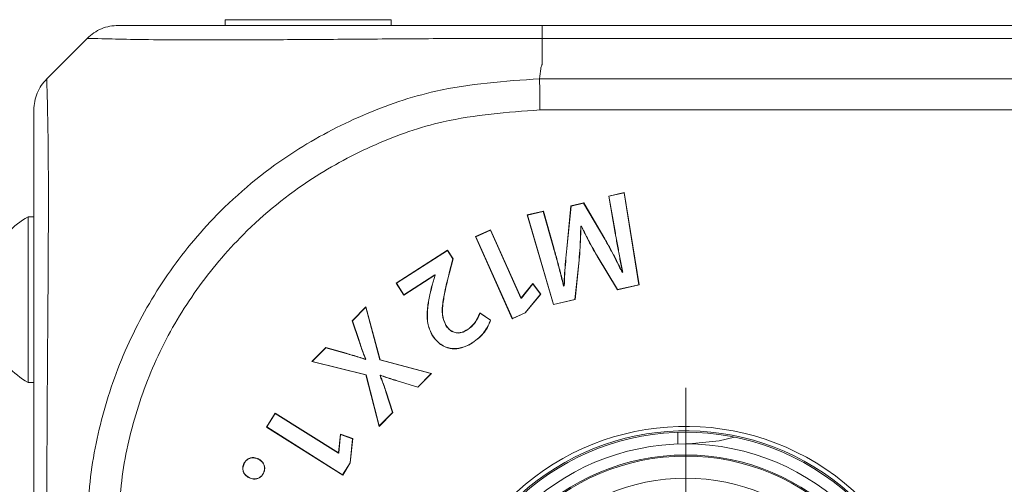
# Model space of a CAD drawing. Header units: millimetres. Extents: x 0 to 1118, y 0 to 864.
# Tile 498 of 512: x 788.5 to 799.64, y 679.46 to 684.72. Entities that reach past the tile are written whole.
import ezdxf

# ---------------------------------------------------------------- set-up
doc = ezdxf.new("R2010")
doc.units = ezdxf.units.MM

# ---------------------------------------------------------------- blocks, each defined once
blk = doc.blocks.new('SW_CENTERMARKSYMBOL_6')
at = {"color": 0, "linetype": 'Continuous', "lineweight": 0}
for p, q in [((0, 1.27), (0, 3.2725)), ((0, 0), (0, 0.635)), ((-1.27, 0), (-3.2725, 0)), ((0, 0), (-0.635, 0)), ((0, 0), (0, -0.635)), ((0, 0), (0.635, 0)), ((1.27, 0), (3.2725, 0)), ((0, -1.27), (0, -3.2725))]:
    blk.add_line(p, q, dxfattribs=at)

msp = doc.modelspace()

# ---------------------------------------------------------------- linework, layer by layer
at = {"color": 7, "linetype": 'Continuous', "lineweight": 15}
for p, q in [((790.8259, 684.7239), (790.8259, 684.6589)), ((792.7009, 684.7239), (790.8259, 684.7239)), ((792.7009, 684.6589), (792.7009, 684.7239)), ((794.2599, 684.6589), (794.4104, 684.6589)), ((794.4104, 684.6589), (800.7731, 684.6589)), ((788.8062, 684.0553), (789.2634, 684.5125)), ((795.3397, 682.7684), (795.164, 682.7278)), ((795.3379, 682.7657), (795.1665, 682.7262)), ((795.3379, 682.7657), (795.3397, 682.7684)), ((795.5063, 681.7244), (795.3379, 682.7657)), ((795.5087, 681.7227), (795.3397, 682.7684)), ((794.8811, 682.6496), (794.736, 682.6161)), ((794.88, 682.6471), (794.738, 682.6143)), ((794.88, 682.6471), (794.8811, 682.6496)), ((795.1185, 682.2404), (794.88, 682.6471)), ((795.1204, 682.2415), (794.8811, 682.6496)), ((795.164, 682.7278), (795.2367, 682.3085)), ((795.1665, 682.7262), (795.164, 682.7278)), ((795.1665, 682.7262), (795.2388, 682.3088)), ((794.4245, 682.5571), (794.2411, 682.5147)), ((794.423, 682.5545), (794.2439, 682.5131)), ((794.423, 682.5545), (794.4245, 682.5571)), ((794.5395, 682.1411), (794.423, 682.5545)), ((794.5416, 682.1416), (794.4245, 682.5571)), ((794.736, 682.6161), (794.6892, 682.1354)), ((794.738, 682.6143), (794.6914, 682.1352)), ((794.738, 682.6143), (794.736, 682.6161)), ((788.6598, 682.4929), (788.5948, 682.4929)), ((788.5948, 682.4929), (788.5948, 680.6179)), ((794.2411, 682.5147), (794.5385, 681.4987)), ((794.2439, 682.5131), (794.2411, 682.5147)), ((794.2439, 682.5131), (794.54, 681.5013)), ((793.8267, 682.3449), (793.6564, 682.2687)), ((793.8256, 682.342), (793.6593, 682.2676)), ((793.8256, 682.342), (793.8267, 682.3449)), ((794.1707, 681.5706), (793.8256, 682.342)), ((794.1718, 681.5735), (793.8267, 682.3449)), ((794.8473, 682.3851), (794.8551, 682.3867)), ((794.8495, 682.3833), (794.8539, 682.3842)), ((794.8551, 682.3867), (794.8539, 682.3842)), ((793.6564, 682.2687), (794.0725, 681.3384)), ((793.6593, 682.2676), (793.6564, 682.2687)), ((793.6593, 682.2676), (794.0736, 681.3413)), ((793.3393, 682.1157), (792.758, 681.7411)), ((793.3386, 682.1127), (792.761, 681.7405)), ((793.3386, 682.1127), (793.3393, 682.1157)), ((793.4006, 682.0165), (793.3386, 682.1127)), ((793.403, 682.0168), (793.3393, 682.1157)), ((793.3598, 681.8585), (793.4006, 682.0165)), ((793.3619, 681.8579), (793.403, 682.0168)), ((793.4006, 682.0165), (793.403, 682.0168)), ((794.781, 681.5569), (794.8276, 682.0007)), ((794.783, 681.5551), (794.8298, 682.0005)), ((794.8276, 682.0007), (794.8298, 682.0005)), ((795.0312, 682.0486), (795.2612, 681.6656)), ((795.0331, 682.0497), (795.2623, 681.668)), ((795.3154, 681.8624), (795.3165, 681.865)), ((795.3222, 681.8644), (795.3154, 681.8624)), ((795.3197, 681.8659), (795.3165, 681.865)), ((795.3222, 681.8644), (795.3197, 681.8659)), ((792.8447, 681.6067), (793.1966, 681.8335)), ((792.8453, 681.6097), (793.1972, 681.8365)), ((793.1983, 681.8308), (793.1648, 681.7178)), ((793.2007, 681.8312), (793.1669, 681.7173)), ((793.1972, 681.8365), (793.1966, 681.8335)), ((793.1966, 681.8335), (793.1983, 681.8308)), ((793.1972, 681.8365), (793.2007, 681.8312)), ((793.2007, 681.8312), (793.1983, 681.8308)), ((792.758, 681.7411), (792.8447, 681.6067)), ((792.761, 681.7405), (792.758, 681.7411)), ((792.761, 681.7405), (792.8453, 681.6097)), ((794.3066, 681.7368), (794.1747, 681.5747)), ((794.3065, 681.7333), (794.176, 681.573)), ((794.3065, 681.7333), (794.3066, 681.7368)), ((794.3934, 681.6172), (794.3065, 681.7333)), ((794.3962, 681.6171), (794.3066, 681.7368)), ((794.6603, 681.7112), (794.6518, 681.7093)), ((794.6582, 681.713), (794.6534, 681.7119)), ((795.2612, 681.6656), (795.5087, 681.7227)), ((795.2623, 681.668), (795.2612, 681.6656)), ((795.2623, 681.668), (795.5063, 681.7244)), ((795.5063, 681.7244), (795.5087, 681.7227)), ((792.8453, 681.6097), (792.8447, 681.6067)), ((794.1707, 681.5706), (794.1718, 681.5735)), ((794.176, 681.573), (794.1707, 681.5706)), ((794.1747, 681.5747), (794.1718, 681.5735)), ((794.176, 681.573), (794.1747, 681.5747)), ((794.2186, 681.4061), (794.3934, 681.6172)), ((794.22, 681.4043), (794.3962, 681.6171)), ((794.3934, 681.6172), (794.3962, 681.6171)), ((794.5385, 681.4987), (794.783, 681.5551)), ((794.54, 681.5013), (794.781, 681.5569)), ((794.781, 681.5569), (794.783, 681.5551)), ((792.417, 681.4728), (792.2614, 681.3157)), ((792.4159, 681.4686), (792.264, 681.3151)), ((792.4159, 681.4686), (792.417, 681.4728)), ((792.5747, 680.872), (792.4159, 681.4686)), ((792.5765, 680.8738), (792.417, 681.4728)), ((794.54, 681.5013), (794.5385, 681.4987)), ((792.2614, 681.3157), (792.3369, 681.0932)), ((792.264, 681.3151), (792.2614, 681.3157)), ((792.264, 681.3151), (792.339, 681.0939)), ((793.828, 681.3226), (793.7067, 681.4067)), ((793.7078, 681.4033), (793.7067, 681.4067)), ((793.8254, 681.3218), (793.7078, 681.4033)), ((794.0725, 681.3384), (794.22, 681.4043)), ((794.0736, 681.3413), (794.0725, 681.3384)), ((794.0736, 681.3413), (794.2186, 681.4061)), ((794.2186, 681.4061), (794.22, 681.4043)), ((791.9625, 681.0136), (791.8059, 680.8553)), ((791.9631, 681.0112), (791.8101, 680.8565)), ((792.1926, 680.9474), (791.9625, 681.0136)), ((791.9631, 681.0112), (791.9625, 681.0136)), ((792.192, 680.9453), (791.9631, 681.0112)), ((792.4114, 680.8852), (792.4079, 680.8818)), ((792.4139, 680.8847), (792.4084, 680.8793)), ((792.5747, 680.872), (792.5765, 680.8738)), ((793.1552, 680.7193), (792.5747, 680.872)), ((793.1594, 680.7204), (792.5765, 680.8738)), ((791.8101, 680.8565), (791.8059, 680.8553)), ((791.8059, 680.8553), (792.4166, 680.7033)), ((791.8101, 680.8565), (792.4183, 680.7051)), ((792.4183, 680.7051), (792.4166, 680.7033)), ((792.4166, 680.7033), (792.566, 680.1208)), ((792.4183, 680.7051), (792.5671, 680.125)), ((792.5761, 680.6958), (792.5801, 680.7)), ((792.5761, 680.6958), (792.5786, 680.6953)), ((792.5786, 680.6953), (792.5807, 680.6975)), ((792.7685, 680.6354), (793.0039, 680.5633)), ((792.7692, 680.6374), (793.0033, 680.5657)), ((793.0033, 680.5657), (793.1552, 680.7193)), ((793.0039, 680.5633), (793.1594, 680.7204)), ((793.1552, 680.7193), (793.1594, 680.7204)), ((788.5948, 680.6179), (788.6598, 680.6179)), ((793.0033, 680.5657), (793.0039, 680.5633)), ((792.719, 680.2785), (792.6439, 680.5108)), ((792.7215, 680.2779), (792.646, 680.5115)), ((791.3909, 680.271), (791.2915, 680.1131)), ((791.3916, 680.268), (791.2945, 680.1138)), ((792.106, 679.8206), (791.3909, 680.271)), ((791.3916, 680.268), (791.3909, 680.271)), ((792.1067, 679.8176), (791.3916, 680.268)), ((792.566, 680.1208), (792.7215, 680.2779)), ((792.5671, 680.125), (792.719, 680.2785)), ((792.719, 680.2785), (792.7215, 680.2779)), ((791.2945, 680.1138), (791.2915, 680.1131)), ((791.2915, 680.1131), (792.1539, 679.5699)), ((791.2945, 680.1138), (792.1532, 679.5729)), ((792.5671, 680.125), (792.566, 680.1208)), ((792.1276, 680.0312), (792.1077, 679.8232)), ((792.1295, 680.0283), (792.1098, 679.8225)), ((792.2685, 679.9814), (792.1276, 680.0312)), ((792.1295, 680.0283), (792.1276, 680.0312)), ((792.2661, 679.9799), (792.1295, 680.0283)), ((792.2378, 679.7073), (792.2661, 679.9799)), ((792.2399, 679.7066), (792.2685, 679.9814)), ((792.2661, 679.9799), (792.2685, 679.9814)), ((795.9473, 680.0526), (795.9473, 679.92)), ((796.0348, 679.9214), (796.0723, 679.9214)), ((792.1077, 679.8232), (792.106, 679.8206)), ((792.1067, 679.8176), (792.106, 679.8206)), ((792.1098, 679.8225), (792.1067, 679.8176)), ((792.1098, 679.8225), (792.1077, 679.8232)), ((791.0366, 679.6996), (791.0364, 679.6995)), ((791.0381, 679.6979), (791.0381, 679.6979)), ((792.1532, 679.5729), (792.2378, 679.7073)), ((792.1539, 679.5699), (792.2399, 679.7066)), ((792.2378, 679.7073), (792.2399, 679.7066)), ((792.1532, 679.5729), (792.1539, 679.5699))]:
    msp.add_line(p, q, dxfattribs=at)
at = {"color": 9, "linetype": 'Continuous', "lineweight": 0}
for p, q in [((794.4098, 684.2163), (794.4098, 684.5124)), ((800.7792, 684.5125), (794.4099, 684.5125)), ((794.3819, 684.0554), (800.7574, 684.0554)), ((800.7549, 683.7018), (794.3844, 683.7018)), ((794.5395, 682.1411), (794.5416, 682.1416)), ((793.3598, 681.8585), (793.3619, 681.8579)), ((792.1926, 680.9474), (792.192, 680.9453))]:
    msp.add_line(p, q, dxfattribs=at)
at = {"color": 7, "linetype": 'Continuous', "lineweight": 15, "flags": 128}
for points in [[(794.8473, 682.3851), (794.8484, 682.3842), (794.8495, 682.3833)], [(795.0331, 682.0497), (795.0322, 682.0492), (795.0312, 682.0486)], [(794.6518, 681.7093), (794.6526, 681.7106), (794.6534, 681.7119)], [(794.6603, 681.7112), (794.6593, 681.7121), (794.6582, 681.713)], [(793.8254, 681.3218), (793.8267, 681.3222), (793.828, 681.3226)], [(793.3222, 681.2616), (793.3231, 681.2621), (793.324, 681.2627)], [(793.5705, 681.2157), (793.5699, 681.2166), (793.5693, 681.2176)], [(792.4084, 680.8793), (792.4082, 680.8805), (792.4079, 680.8818)], [(792.4139, 680.8847), (792.4127, 680.8849), (792.4114, 680.8852)], [(792.5801, 680.7), (792.5804, 680.6987), (792.5807, 680.6975)], [(796.0723, 679.9214), (796.4137, 679.9551), (796.5861, 679.9986)], [(791.199, 679.7507), (791.1994, 679.7515), (791.1999, 679.7527)], [(791.0381, 679.6979), (791.0375, 679.6986), (791.0366, 679.6996)], [(791.0967, 679.5402), (791.0964, 679.5395), (791.0961, 679.5389), (791.0958, 679.5383)], [(791.2574, 679.5923), (791.2582, 679.5919), (791.2594, 679.5914)]]:
    msp.add_lwpolyline(points, dxfattribs=at)
at = {"color": 7, "linetype": 'Continuous', "lineweight": 15}
for radius in [2.6375, 2.5125, 2.5, 2.25]:
    msp.add_circle((796.0348, 677.2839), radius, dxfattribs=at)
for centre, radius, start, end in [((789.1335, 681.5554), 1.0813, 119.88215, 150.7838), ((789.1335, 681.5554), 1.0813, 209.2162, 240.11785), ((795.0655, 681.9838), 1.7117, 212.40467, 212.47766), ((796.0348, 677.2839), 2.77, 325.45588, 304.54412)]:
    msp.add_arc(centre, radius, start, end, dxfattribs=at)
at = {"color": 9, "linetype": 'Continuous', "lineweight": 0}
for centre, radius, start, end in [((793.0326, 680.5554), 0.2759, 162.69941, 163.15266), ((796.0348, 677.2839), 2.8366, 331.69971, 298.30029), ((796.0348, 677.2839), 2.7866, 331.69971, 298.30029)]:
    msp.add_arc(centre, radius, start, end, dxfattribs=at)
at = {"color": 7, "linetype": 'Continuous', "lineweight": 15}
for points, knots in [([(789.2634, 684.5125), (789.2878, 684.5343), (789.3367, 684.578), (789.4245, 684.6235), (789.5187, 684.6534), (789.5842, 684.6571), (789.6169, 684.6589)], [0, 0, 0, 0, 0.2500057, 0.4999973, 0.7499908, 1, 1, 1, 1]), ([(789.6171, 684.6589), (789.6273, 684.6589), (789.6477, 684.6589), (789.8159, 684.6589), (790.1076, 684.6589), (790.5222, 684.6589), (791.0365, 684.6589), (791.6401, 684.6589), (792.3438, 684.6589), (793.1094, 684.6589), (793.8084, 684.6589), (794.2453, 684.6589), (794.4104, 684.6589)], [0, 0, 0, 0, 0.09291467, 0.1858151, 0.29447763, 0.40316166, 0.50020121, 0.6086255, 0.71704405, 0.82556894, 0.93408125, 1, 1, 1, 1]), ([(788.8062, 684.0553), (788.7843, 684.0308), (788.7407, 683.9819), (788.6952, 683.8941), (788.6653, 683.7999), (788.6617, 683.7344), (788.6598, 683.7016)], [0, 0, 0, 0, 0.2500019, 0.5000032, 0.7499951, 1, 1, 1, 1]), ([(788.6598, 678.9084), (788.6598, 679.3061), (788.6598, 679.9869), (788.6598, 680.8957), (788.6598, 681.6404), (788.6598, 682.2917), (788.6598, 682.8321), (788.6598, 683.2528), (788.6598, 683.5436), (788.6598, 683.6837), (788.6598, 683.6968), (788.6598, 683.7016)], [0, 0, 0, 0, 0.1584129, 0.2711138, 0.3838352, 0.4991897, 0.608333, 0.7174775, 0.8267511, 0.9360043, 1, 1, 1, 1]), ([(794.8276, 682.0007), (794.8317, 682.0505), (794.839, 682.1394), (794.8445, 682.2676), (794.8464, 682.3459), (794.8473, 682.3851)], [0, 0, 0, 0, 0.3897163, 0.6947992, 1, 1, 1, 1]), ([(794.8298, 682.0005), (794.8339, 682.0503), (794.8411, 682.1389), (794.8466, 682.2666), (794.8485, 682.3444), (794.8495, 682.3833)], [0, 0, 0, 0, 0.3913107, 0.6956, 1, 1, 1, 1]), ([(794.8539, 682.3842), (794.876, 682.3394), (794.9151, 682.2602), (794.9749, 682.1486), (795.0124, 682.082), (795.0312, 682.0486)], [0, 0, 0, 0, 0.3951388, 0.6975031, 1, 1, 1, 1]), ([(794.8551, 682.3867), (794.8772, 682.3419), (794.9164, 682.2625), (794.9764, 682.1504), (795.0142, 682.0833), (795.0331, 682.0497)], [0, 0, 0, 0, 0.3935449, 0.6967092, 1, 1, 1, 1]), ([(795.2367, 682.3085), (795.2456, 682.2593), (795.2634, 682.1608), (795.2911, 682.0133), (795.3101, 681.9151), (795.3197, 681.8659)], [0, 0, 0, 0, 0.3332074, 0.6665974, 1, 1, 1, 1]), ([(795.2388, 682.3088), (795.2477, 682.2596), (795.2656, 682.1609), (795.2934, 682.0127), (795.3126, 681.9138), (795.3222, 681.8644)], [0, 0, 0, 0, 0.3317754, 0.6658814, 1, 1, 1, 1]), ([(795.3154, 681.8624), (795.2938, 681.9075), (795.2523, 681.9941), (795.1863, 682.12), (795.1411, 682.2002), (795.1185, 682.2404)], [0, 0, 0, 0, 0.3519359, 0.6758548, 1, 1, 1, 1]), ([(795.3165, 681.865), (795.2949, 681.9101), (795.2536, 681.9965), (795.1877, 682.1218), (795.1429, 682.2016), (795.1204, 682.2415)], [0, 0, 0, 0, 0.3533437, 0.6765675, 1, 1, 1, 1]), ([(794.6518, 681.7093), (794.6405, 681.758), (794.6181, 681.8548), (794.5792, 681.9984), (794.5527, 682.0935), (794.5395, 682.1411)], [0, 0, 0, 0, 0.33624283, 0.66809443, 1, 1, 1, 1]), ([(794.6534, 681.7119), (794.6421, 681.7606), (794.6198, 681.8571), (794.581, 682), (794.5547, 682.0944), (794.5416, 682.1416)], [0, 0, 0, 0, 0.337822, 0.6688866, 1, 1, 1, 1]), ([(794.6892, 682.1354), (794.6841, 682.0856), (794.6743, 681.9905), (794.664, 681.8497), (794.6601, 681.7586), (794.6582, 681.713)], [0, 0, 0, 0, 0.3541545, 0.6769809, 1, 1, 1, 1]), ([(794.6914, 682.1352), (794.6863, 682.0854), (794.6764, 681.9901), (794.6661, 681.8487), (794.6622, 681.7571), (794.6603, 681.7112)], [0, 0, 0, 0, 0.3528739, 0.6763436, 1, 1, 1, 1]), ([(793.3222, 681.2616), (793.3085, 681.291), (793.2752, 681.3627), (793.2818, 681.4961), (793.3104, 681.6644), (793.3415, 681.7863), (793.3598, 681.8585)], [0, 0, 0, 0, 0.1576037, 0.3836007, 0.6355892, 1, 1, 1, 1]), ([(793.324, 681.2627), (793.3105, 681.292), (793.2774, 681.3632), (793.284, 681.4958), (793.3125, 681.6637), (793.3435, 681.7856), (793.3619, 681.8579)], [0, 0, 0, 0, 0.1568355, 0.3822134, 0.6337233, 1, 1, 1, 1]), ([(793.1648, 681.7178), (793.1527, 681.6692), (793.1286, 681.5719), (793.1077, 681.4233), (793.1078, 681.2726), (793.1512, 681.1847), (793.172, 681.1425)], [0, 0, 0, 0, 0.2539287, 0.5081159, 0.7640376, 1, 1, 1, 1]), ([(793.1669, 681.7173), (793.1548, 681.6686), (793.1307, 681.5713), (793.1098, 681.4227), (793.1101, 681.2726), (793.1533, 681.1852), (793.1739, 681.1436)], [0, 0, 0, 0, 0.2547098, 0.5096798, 0.7664128, 1, 1, 1, 1]), ([(793.1669, 681.7173), (793.1667, 681.7173), (793.1663, 681.7174), (793.1655, 681.7176), (793.1651, 681.7178), (793.1648, 681.7178)], [0, 0, 0, 0, 0.2999844, 0.5999997, 1, 1, 1, 1]), ([(793.7067, 681.4067), (793.6971, 681.3835), (793.6798, 681.3418), (793.6386, 681.2733), (793.5961, 681.2391), (793.5693, 681.2176)], [0, 0, 0, 0, 0.3171522, 0.5705102, 1, 1, 1, 1]), ([(793.7078, 681.4033), (793.698, 681.3801), (793.6806, 681.3388), (793.6393, 681.2709), (793.5971, 681.2371), (793.5705, 681.2157)], [0, 0, 0, 0, 0.3191628, 0.5704661, 1, 1, 1, 1]), ([(793.6204, 681.0665), (793.6473, 681.086), (793.719, 681.138), (793.7889, 681.2285), (793.8172, 681.3009), (793.8254, 681.3218)], [0, 0, 0, 0, 0.3000774, 0.7974425, 1, 1, 1, 1]), ([(793.6215, 681.0646), (793.6486, 681.0843), (793.7206, 681.1365), (793.7912, 681.2279), (793.8196, 681.3011), (793.828, 681.3226)], [0, 0, 0, 0, 0.2988307, 0.7938889, 1, 1, 1, 1]), ([(793.5705, 681.2157), (793.5464, 681.2026), (793.5084, 681.1818), (793.4485, 681.1743), (793.3986, 681.1883), (793.3535, 681.2175), (793.3322, 681.2474), (793.3222, 681.2616)], [0, 0, 0, 0, 0.2852264, 0.4509899, 0.6177339, 0.81942, 1, 1, 1, 1]), ([(793.5693, 681.2176), (793.5455, 681.2045), (793.5079, 681.184), (793.4488, 681.1765), (793.3996, 681.1903), (793.355, 681.2191), (793.334, 681.2487), (793.324, 681.2627)], [0, 0, 0, 0, 0.2858482, 0.4510492, 0.6171833, 0.8186621, 1, 1, 1, 1]), ([(792.3369, 681.0932), (792.3447, 681.0694), (792.3602, 681.0226), (792.3838, 680.9528), (792.4022, 680.9077), (792.4114, 680.8852)], [0, 0, 0, 0, 0.3394257, 0.6694977, 1, 1, 1, 1]), ([(792.339, 681.0939), (792.3468, 681.0701), (792.3623, 681.0231), (792.386, 680.9529), (792.4046, 680.9074), (792.4139, 680.8847)], [0, 0, 0, 0, 0.3374166, 0.6684766, 1, 1, 1, 1]), ([(793.1739, 681.1436), (793.1737, 681.1435), (793.1733, 681.1433), (793.1727, 681.1429), (793.1723, 681.1426), (793.172, 681.1425)], [0, 0, 0, 0, 0.2999846, 0.6000001, 1, 1, 1, 1]), ([(793.172, 681.1425), (793.1995, 681.108), (793.2513, 681.0431), (793.3625, 680.9969), (793.4786, 680.9968), (793.5627, 681.0304), (793.6102, 681.058), (793.6215, 681.0646)], [0, 0, 0, 0, 0.2549832, 0.4802652, 0.6776566, 0.9227847, 1, 1, 1, 1]), ([(793.1739, 681.1436), (793.2011, 681.1094), (793.2526, 681.045), (793.3629, 680.9991), (793.4783, 680.999), (793.5619, 681.0324), (793.609, 681.0599), (793.6204, 681.0665)], [0, 0, 0, 0, 0.2547192, 0.4799522, 0.6772933, 0.9226599, 1, 1, 1, 1]), ([(792.4084, 680.8793), (792.3847, 680.8871), (792.337, 680.9029), (792.2648, 680.9245), (792.2163, 680.9383), (792.192, 680.9453)], [0, 0, 0, 0, 0.3315033, 0.665718, 1, 1, 1, 1]), ([(792.4079, 680.8818), (792.3841, 680.8896), (792.3367, 680.9053), (792.2648, 680.9268), (792.2167, 680.9405), (792.1926, 680.9474)], [0, 0, 0, 0, 0.33332253, 0.6666083, 1, 1, 1, 1]), ([(792.6439, 680.5108), (792.6361, 680.5346), (792.6218, 680.5776), (792.5987, 680.6391), (792.5836, 680.6769), (792.5761, 680.6958)], [0, 0, 0, 0, 0.3807542, 0.6903049, 1, 1, 1, 1]), ([(792.646, 680.5115), (792.6381, 680.5352), (792.6239, 680.5781), (792.601, 680.6392), (792.5861, 680.6766), (792.5786, 680.6953)], [0, 0, 0, 0, 0.3831911, 0.6915214, 1, 1, 1, 1]), ([(792.5801, 680.7), (792.6037, 680.6918), (792.6469, 680.6768), (792.7099, 680.6559), (792.7494, 680.6436), (792.7692, 680.6374)], [0, 0, 0, 0, 0.3766176, 0.688283, 1, 1, 1, 1]), ([(792.5807, 680.6975), (792.6043, 680.6893), (792.6473, 680.6744), (792.7099, 680.6537), (792.749, 680.6415), (792.7685, 680.6354)], [0, 0, 0, 0, 0.3791579, 0.6895533, 1, 1, 1, 1]), ([(791.1999, 679.7527), (791.1835, 679.7588), (791.1547, 679.7694), (791.1106, 679.7651), (791.0748, 679.749), (791.0508, 679.7244), (791.0406, 679.7066), (791.0366, 679.6996)], [0, 0, 0, 0, 0.2710778, 0.4740663, 0.6772793, 0.8740547, 1, 1, 1, 1]), ([(791.199, 679.7507), (791.1825, 679.7568), (791.154, 679.7673), (791.1104, 679.7627), (791.0754, 679.7468), (791.0521, 679.7224), (791.042, 679.7048), (791.0381, 679.6979)], [0, 0, 0, 0, 0.27485, 0.4764447, 0.6782917, 0.8737101, 1, 1, 1, 1]), ([(791.2574, 679.5923), (791.2634, 679.6098), (791.2735, 679.639), (791.2656, 679.6822), (791.2473, 679.7151), (791.2231, 679.7374), (791.2055, 679.7471), (791.199, 679.7507)], [0, 0, 0, 0, 0.28910678, 0.48436593, 0.67958583, 0.88127271, 1, 1, 1, 1]), ([(791.2594, 679.5914), (791.2654, 679.6088), (791.2757, 679.6382), (791.268, 679.6819), (791.2497, 679.7156), (791.225, 679.7388), (791.2068, 679.7489), (791.1999, 679.7527)], [0, 0, 0, 0, 0.2837401, 0.4793643, 0.6749747, 0.8762513, 1, 1, 1, 1]), ([(791.0364, 679.6995), (791.0308, 679.6843), (791.0211, 679.6577), (791.0249, 679.6166), (791.0408, 679.5822), (791.0658, 679.5553), (791.0865, 679.5435), (791.0958, 679.5383)], [0, 0, 0, 0, 0.2496444, 0.4388305, 0.6277643, 0.8338278, 1, 1, 1, 1]), ([(791.0381, 679.6979), (791.0326, 679.6826), (791.0231, 679.6562), (791.0275, 679.6157), (791.0435, 679.5823), (791.068, 679.5565), (791.088, 679.5452), (791.0967, 679.5402)], [0, 0, 0, 0, 0.2554422, 0.444129, 0.6324023, 0.8400958, 1, 1, 1, 1]), ([(791.0381, 679.6979), (791.0379, 679.6981), (791.0375, 679.6985), (791.0369, 679.699), (791.0366, 679.6993), (791.0364, 679.6995)], [0, 0, 0, 0, 0.3800026, 0.6900017, 1, 1, 1, 1]), ([(791.0958, 679.5383), (791.1124, 679.532), (791.141, 679.5214), (791.1846, 679.5249), (791.2189, 679.5404), (791.2441, 679.5644), (791.2547, 679.5831), (791.2594, 679.5914)], [0, 0, 0, 0, 0.2740943, 0.4695833, 0.6658406, 0.8515161, 1, 1, 1, 1]), ([(791.0967, 679.5402), (791.1134, 679.534), (791.1417, 679.5235), (791.1848, 679.5272), (791.2183, 679.5427), (791.2426, 679.5662), (791.2529, 679.5843), (791.2574, 679.5923)], [0, 0, 0, 0, 0.2791649, 0.4738831, 0.6693276, 0.8545722, 1, 1, 1, 1])]:
    msp.add_open_spline(points, degree=3, knots=knots, dxfattribs=at)
at = {"color": 9, "linetype": 'Continuous', "lineweight": 0}
for points, knots in [([(794.4099, 684.5124), (794.4099, 684.5343), (794.41, 684.578), (794.4101, 684.6235), (794.4103, 684.6534), (794.4103, 684.6571), (794.4104, 684.6589)], [0, 0, 0, 0, 0.249996, 0.4999982, 0.7499986, 1, 1, 1, 1]), ([(794.4099, 684.5123), (794.2327, 684.5123), (793.763, 684.5122), (793.0109, 684.5086), (792.1853, 684.5025), (791.4255, 684.4968), (790.7744, 684.4939), (790.2215, 684.4948), (789.7797, 684.5001), (789.4722, 684.5071), (789.2961, 684.5121), (789.2744, 684.5124), (789.2636, 684.5125)], [0, 0, 0, 0, 0.065799, 0.1743475, 0.2828926, 0.3913458, 0.4997945, 0.5968724, 0.7055422, 0.8142124, 0.9070963, 1, 1, 1, 1]), ([(794.4099, 684.2162), (794.4085, 684.2136), (794.3995, 684.1984), (794.3896, 684.144), (794.3852, 684.0929), (794.3819, 684.0554)], [0, 0, 0, 0, 0.051232, 0.3045425, 1, 1, 1, 1]), ([(788.8063, 684.0552), (788.8063, 684.05), (788.8062, 684.0358), (788.8106, 683.8895), (788.818, 683.5833), (788.8236, 683.135), (788.8251, 682.5546), (788.8217, 681.8519), (788.8156, 681.0478), (788.8081, 680.0682), (788.807, 679.3364), (788.8064, 678.9089)], [0, 0, 0, 0, 0.0638833, 0.1732042, 0.2825207, 0.3916677, 0.5008079, 0.6162099, 0.7289435, 0.8416758, 1, 1, 1, 1]), ([(789.2633, 678.9368), (789.2691, 679.1045), (789.2851, 679.5649), (789.4321, 680.3083), (789.7381, 681.1349), (790.1846, 681.8956), (790.7952, 682.6226), (791.5352, 683.2208), (792.3706, 683.6606), (793.3001, 683.9798), (793.9865, 684.0278), (794.3819, 684.0554)], [0, 0, 0, 0, 0.0627078, 0.1721851, 0.2816622, 0.3910371, 0.5004082, 0.6352655, 0.7438431, 0.8524194, 1, 1, 1, 1]), ([(794.3819, 684.0554), (794.3821, 684.031), (794.3825, 683.9821), (794.3831, 683.8943), (794.3838, 683.8001), (794.3842, 683.7346), (794.3844, 683.7018)], [0, 0, 0, 0, 0.2500024, 0.50000436, 0.75000607, 1, 1, 1, 1]), ([(794.3844, 683.7018), (794.0164, 683.6756), (793.3779, 683.6301), (792.5151, 683.3274), (791.7409, 682.914), (791.0545, 682.3564), (790.4855, 681.6817), (790.0667, 680.9766), (789.7773, 680.21), (789.6374, 679.5189), (789.6224, 679.0906), (789.6169, 678.9344)], [0, 0, 0, 0, 0.1476517, 0.2562043, 0.364776, 0.4995885, 0.6089423, 0.7182917, 0.8277418, 0.9371757, 1, 1, 1, 1]), ([(795.2388, 682.3088), (795.2386, 682.3088), (795.2382, 682.3087), (795.2375, 682.3086), (795.237, 682.3085), (795.2367, 682.3085)], [0, 0, 0, 0, 0.2999847, 0.6000002, 1, 1, 1, 1]), ([(795.1185, 682.2404), (795.1187, 682.2405), (795.1191, 682.2407), (795.1197, 682.2411), (795.1202, 682.2413), (795.1204, 682.2415)], [0, 0, 0, 0, 0.2999848, 0.6000005, 1, 1, 1, 1]), ([(794.6914, 682.1352), (794.6912, 682.1352), (794.6908, 682.1352), (794.69, 682.1353), (794.6895, 682.1354), (794.6892, 682.1354)], [0, 0, 0, 0, 0.2999848, 0.6000004, 1, 1, 1, 1]), ([(792.339, 681.0939), (792.3388, 681.0938), (792.3384, 681.0937), (792.3377, 681.0934), (792.3372, 681.0933), (792.3369, 681.0932)], [0, 0, 0, 0, 0.2999848, 0.6000002, 1, 1, 1, 1]), ([(792.6439, 680.5108), (792.6441, 680.5109), (792.6445, 680.511), (792.6452, 680.5113), (792.6457, 680.5114), (792.646, 680.5115)], [0, 0, 0, 0, 0.2999847, 0.6000003, 1, 1, 1, 1])]:
    msp.add_open_spline(points, degree=3, knots=knots, dxfattribs=at)

# ---------------------------------------------------------------- block references
at = {"color": 7, "linetype": 'Continuous', "lineweight": 0}
msp.add_blockref('SW_CENTERMARKSYMBOL_6', (796.0348, 677.2839), dxfattribs=at)

doc.saveas('drawing.dxf')
